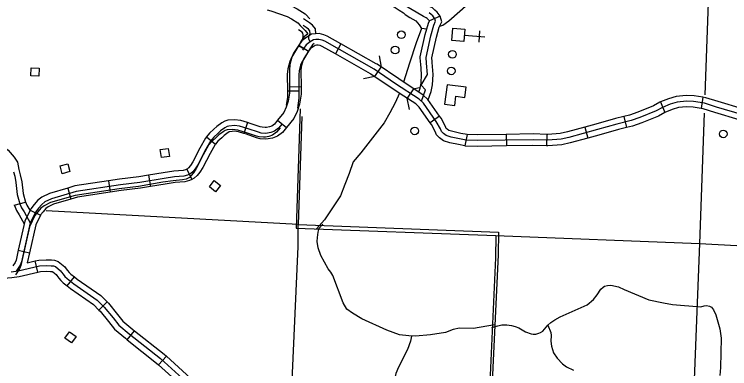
# Model space of a CAD drawing. Extents: x 653372 to 905732, y 627442 to 787275.
# Drawn here: x 830698 to 840008, y 681934 to 686551 of the extents above; entities that cross this region are included whole.
import ezdxf

# ---------------------------------------------------------------- set-up
doc = ezdxf.new("R2010")
doc.units = 0
for name, color, linetype in [('Level 2', 7, 'Continuous'), ('Level 32', 7, 'Continuous'), ('Level 35', 7, 'Continuous'), ('Level 38', 7, 'Continuous'), ('Level 45', 7, 'Continuous'), ('Level 5', 7, 'Continuous'), ('Level 56', 7, 'Continuous'), ('Level 57', 7, 'Continuous'), ('Level 58', 7, 'Continuous')]:
    doc.layers.add(name, color=color, linetype=linetype)

msp = doc.modelspace()

# ---------------------------------------------------------------- linework, layer by layer
at = {"layer": 'Level 2'}
for points in [[(834418.4, 685319.2), (834366.8, 683765.5), (836964.4, 683670.4), (836958.8, 683377.5), (836855.6, 681087.7), (836820.7, 679994), (836809.2, 679729.2)], [(834441.2, 685218.4), (834392.7, 683810.8), (837001.4, 683712), (836995.5, 683417.9), (836888.9, 681118.3), (836852.5, 680019.8), (836838.8, 679713.9)]]:
    msp.add_lwpolyline(points, dxfattribs=at)
at = {"layer": 'Level 32'}
for p, q in [((834397.7, 686141.5), (834528.4, 686069.2)), ((834400.1, 686150.1), (834526.7, 686069.6)), ((834949.7, 686165), (834876.2, 686035)), ((835388.5, 685739.8), (835472.5, 685863.3)), ((834280.6, 685607.4), (834430.6, 685608.8)), ((835893.7, 685581.7), (835811.9, 685456.7)), ((834253, 685554.3), (834402.3, 685555.8)), ((839108.2, 685409.8), (839163.2, 685270.9)), ((839659.7, 685470.3), (839635.5, 685322.9)), ((836233.2, 685224.5), (836111.6, 685137.8)), ((838630.4, 685220.5), (838666.4, 685075.5)), ((833731.4, 685141.3), (833686.3, 684998.2)), ((834125.5, 685171.3), (834242.2, 685077.1)), ((838121.9, 685080.9), (838161.1, 684936.8)), ((833199.1, 684953.3), (833314.7, 684857.7)), ((836590.9, 684983.5), (836561.3, 684837.1)), ((837100.4, 684986.2), (837102.8, 684836.8)), ((837629.3, 684986.9), (837625.2, 684837.6)), ((832941.7, 684532.6), (833009.3, 684398.7)), ((831922.5, 684380.3), (831944.6, 684232)), ((832443.8, 684454.7), (832468.6, 684306.7)), ((831393.1, 684287.8), (831435, 684143.7)), ((830902.7, 683997.7), (831037.6, 683932.1)), ((830749.7, 683477.2), (830896.1, 683444.5)), ((831005.9, 683192.3), (830971.9, 683338.4)), ((831387.9, 683012.3), (831481.5, 683129.5)), ((831800.4, 682698.6), (831906.6, 682804.5)), ((832168.1, 682310.6), (832261.3, 682428.1)), ((832576.7, 681983.8), (832677.1, 682095.2))]:
    msp.add_line(p, q, dxfattribs=at)
for points in [[(834949.7, 686165), (834770.5, 686266.3), (834726.3, 686284.6), (834666.1, 686299.1), (834618, 686295.6), (834566.3, 686291.5), (834504.7, 686252), (834440.7, 686204.5), (834402.3, 686149.8), (834397.7, 686141.5)], [(834519.7, 686297.1), (834470.4, 686258.4), (834432.5, 686204.6), (834416.9, 686176.5), (834400.1, 686150.1)], [(834397.7, 686141.5), (834303.7, 685988.3), (834283.2, 685937.6), (834256.3, 685840.3), (834250.7, 685768.3), (834253, 685554.3)], [(834400.1, 686150.1), (834332.1, 686043.3), (834311.5, 685992.4), (834284.3, 685894.7), (834278.7, 685822.4), (834280.6, 685607.4)], [(840178.6, 685240.2), (839838.3, 685341.7), (839680.4, 685391.2), (839539.4, 685414.3), (839444.2, 685418.4), (839326.8, 685408.2), (839234.7, 685379.5), (839131.9, 685338.8), (839050.3, 685292.1), (838839.4, 685205.5), (838724, 685166.8), (838541.5, 685121.4), (838286.9, 685048.4), (837915.2, 684947.3), (837813.7, 684923), (837641.9, 684911.8), (837448.6, 684917.1), (836722.1, 684905.3), (836580.6, 684909.4), (836493.9, 684926.9), (836384.3, 684950.5), (836318.2, 684971.5), (836282.1, 684997), (836255.7, 685023.7), (836243, 685056.8), (836190, 685156.4), (836022.2, 685391.6), (835969.2, 685443.1), (835659.4, 685645.8), (835379.4, 685836.2), (834737.7, 686199), (834703.1, 686213.4), (834659.9, 686223.8), (834623.7, 686221.2), (834590.9, 686218.5), (834547.2, 686190.5), (834494.9, 686151.7), (834465.7, 686110.2), (834451, 686083.7)], [(834602.2, 686171.2), (834580.3, 686154), (834559.7, 686124.8), (834545.9, 686099.8), (834526.7, 686069.6)], [(834876.2, 686035), (834704.9, 686131.8), (834679.9, 686142.2), (834653.7, 686148.5), (834629.4, 686146.7), (834615.5, 686145.6), (834589.6, 686129), (834549.1, 686098.9), (834529.1, 686070.5), (834528.4, 686069.2)], [(835407.3, 685906.2), (834949.7, 686165)], [(834528.4, 686069.2), (834437.1, 685919.8), (834424.9, 685889.6), (834404.1, 685814.4), (834400.2, 685763.3), (834402.3, 685555.8)], [(834526.7, 686069.6), (834466, 685974.3), (834453.7, 685944), (834432.7, 685868.5), (834428.7, 685817.2), (834430.6, 685608.8)], [(835333.8, 685776.2), (834876.2, 686035)], [(835848.4, 685611.4), (835700.8, 685708), (835418.9, 685899.7), (835407.3, 685906.2)], [(835766.6, 685486.4), (835617.9, 685583.7), (835340, 685772.8), (835333.8, 685776.2)], [(834280.6, 685607.4), (834281.4, 685524), (834263.8, 685417.4), (834237.8, 685340.8), (834206.1, 685271.1), (834125.5, 685171.3)], [(834430.6, 685608.8), (834431.5, 685512.4), (834409.8, 685380.8), (834377.4, 685285.5), (834334.8, 685191.7), (834242.2, 685077.1)], [(836233.2, 685224.5), (836079.1, 685440.6), (836016, 685501.7), (835848.4, 685611.4)], [(834253, 685554.3), (834253.8, 685471.2), (834236.4, 685365)], [(834402.3, 685555.8), (834403.3, 685459.9), (834381.8, 685328.8)], [(839659.7, 685470.3), (839547.1, 685488.7), (839442.5, 685493.2), (839312.3, 685481.9), (839209.8, 685449.9), (839108.2, 685409.8)], [(836111.6, 685137.8), (835965.4, 685342.7), (835922.3, 685384.5), (835766.6, 685486.4)], [(839108.2, 685409.8), (839099.5, 685406.3), (839017.4, 685359.4), (838813.3, 685275.5), (838703.1, 685238.5), (838630.4, 685220.5)], [(840173, 685319.8), (839860.1, 685413.1), (839697.7, 685464), (839659.7, 685470.3)], [(839635.5, 685322.9), (839531.7, 685339.9), (839445.8, 685343.6), (839341.3, 685334.5), (839259.6, 685309), (839163.2, 685270.9)], [(840130.3, 685176.7), (839816.4, 685270.3), (839663.1, 685318.3), (839635.5, 685322.9)], [(836590.9, 684983.5), (836509.2, 685000), (836403.5, 685022.7), (836351.9, 685039.1), (836330.6, 685054.2), (836319.8, 685065.1), (836311.1, 685087.8), (836253.7, 685195.8), (836233.2, 685224.5)], [(838630.4, 685220.5), (838522.2, 685193.6), (838266.8, 685120.3), (838121.9, 685080.9)], [(839164.4, 685271.4), (839083.1, 685224.9), (838865.5, 685135.5), (838744.9, 685095), (838666.4, 685075.5)], [(834183.5, 685122.7), (834134.7, 685066.4), (834086.1, 685028.5), (834038.1, 685011.2), (833991.4, 685002.9), (833966.8, 684999.9), (833909.5, 685004.1), (833874.3, 685013.7), (833743.1, 685059), (833629.9, 685094.6), (833564.2, 685102.6), (833491.5, 685095.6), (833466.9, 685089), (833439.5, 685073.3), (833382, 685030.9), (833348, 684998.3), (833294, 684950.4), (833249.5, 684896.7), (833179.9, 684772.6), (833086, 684590.9), (833051.6, 684536.9), (833022.1, 684500.3), (832997.4, 684476.7), (832953.7, 684454.6), (832906.7, 684442.5)], [(833731.4, 685141.3), (833645.8, 685168.2), (833565.1, 685178), (833478.2, 685169.6), (833438, 685158.9), (833398.5, 685136.2), (833333.6, 685088.5), (833297.1, 685053.4), (833239.8, 685002.6), (833199.1, 684953.3)], [(834125.5, 685171.3), (834082.8, 685121), (834049.5, 685095.1), (834018.6, 685083.9), (833980.3, 685077.1), (833965.1, 685075.2), (833922.2, 685078.4), (833896.4, 685085.4), (833766.6, 685130.2), (833731.4, 685141.3)], [(836561.3, 684837.1), (836478.7, 684853.8), (836365.1, 684878.2), (836284.5, 684903.8), (836233.7, 684939.9), (836191.6, 684982.3), (836174.9, 685025.8), (836126.4, 685117), (836111.6, 685137.8)], [(834156.9, 685071.5), (834108.4, 685015.4), (834060, 684977.6), (834012.2, 684960.4), (833965.7, 684952), (833941.3, 684949), (833884.2, 684953.1), (833849.1, 684962.6), (833718.4, 685007.5), (833605.7, 685042.9), (833540.2, 685050.7), (833467.9, 685043.6), (833443.4, 685037), (833416.1, 685021.4), (833358.9, 684979.2), (833325.1, 684946.6), (833271.4, 684898.8), (833227.2, 684845.3), (833158.1, 684721.7), (833064.8, 684540.6), (833030.5, 684486.9), (833001.3, 684450.3), (832976.7, 684426.8), (832933.3, 684404.8), (832886.4, 684392.7)], [(833686.3, 684998.2), (833614, 685021), (833563.2, 685027.1), (833504.9, 685021.5), (833495.7, 685019), (833480.5, 685010.3), (833430.4, 684973.4), (833398.9, 684943.2), (833348.1, 684898.1), (833314.7, 684857.7)], [(834242.2, 685077.1), (834186.6, 685011.7), (834122.7, 684962), (834057.5, 684938.5), (834002.4, 684928.6), (833968.6, 684924.6), (833896.7, 684929.8), (833852.1, 684942), (833719.6, 684987.7), (833686.3, 684998.2)], [(838121.9, 685080.9), (837896.7, 685019.7), (837802.5, 684997.1), (837640.5, 684986.6), (837629.3, 684986.9)], [(838666.4, 685075.5), (838560.8, 685049.3), (838307, 684976.4), (838161.1, 684936.8)], [(833199.1, 684953.3), (833187.4, 684939.2), (833113.9, 684808.2), (833021, 684628.4), (832990.5, 684580.7), (832966.8, 684551.1), (832953.7, 684538.6), (832941.7, 684532.6)], [(837100.4, 684986.2), (836722.6, 684980), (836589.1, 684983.9), (836590.8, 684983.5)], [(837629.3, 684986.9), (837449, 684991.8), (837100.4, 684986.2)], [(838161.1, 684936.8), (837933.7, 684875), (837824.9, 684848.9), (837643.3, 684837.1), (837625.2, 684837.6)], [(833314.7, 684857.7), (833311.7, 684854.1), (833246, 684737), (833151.1, 684553.4), (833112.6, 684493.1), (833077.5, 684449.4), (833041.1, 684414.7), (833009.3, 684398.7)], [(837102.8, 684836.8), (836721.6, 684830.6), (836572.1, 684834.9), (836561.3, 684837.1)], [(837625.2, 684837.6), (837448.1, 684842.4), (837102.8, 684836.8)], [(832941.7, 684532.6), (832927.2, 684525.2), (832894.2, 684516.8), (832776.4, 684507.2), (832637.1, 684487), (832443.8, 684454.7)], [(832886.4, 684392.7), (832765.1, 684382.7), (832629.6, 684362.9), (832312.9, 684309.5), (832062.5, 684277.5), (831490.1, 684191.2), (831169.5, 684097.6), (831085.1, 684056), (831043.8, 684023.6), (831003.3, 683975.8), (830965.3, 683927.9), (830895.1, 683783.1), (830783, 683278.5), (830764.4, 683236), (830713.7, 683156.7)], [(832906.7, 684442.5), (832784.8, 684432.7), (832648.7, 684412.9), (832330.6, 684359.7), (832079.1, 684327.9), (831504.1, 684241.9), (831181.9, 684148.4), (831097.2, 684106.7), (831055.6, 684074.1), (831014.9, 684026.2), (830976.6, 683978.2), (830905.9, 683832.8), (830792.8, 683326.2), (830774, 683283.5), (830723, 683203.9)], [(831922.5, 684380.3), (831488, 684315.3), (831393.1, 684287.8)], [(832443.8, 684454.7), (832319.7, 684433.9), (832068.8, 684402.2), (831922.5, 684380.3)], [(833009.3, 684398.7), (832980.3, 684384), (832919.2, 684368.3), (832793.2, 684358.1), (832660.3, 684338.8), (832468.6, 684306.7)], [(831393.1, 684287.8), (831154.7, 684218.5), (831057, 684170.5), (831003.4, 684128.4), (830957, 684073.8), (830912.8, 684018.4), (830902.7, 683997.7)], [(832468.6, 684306.7), (832341.5, 684285.4), (832089.3, 684253.6), (831944.6, 684232)], [(831944.6, 684232), (831520.2, 684168.5), (831435, 684143.7)], [(831435, 684143.7), (831209.2, 684078.2), (831137.3, 684042.8), (831107.9, 684019.8), (831072.8, 683978.5), (831040.4, 683937.9), (831037.6, 683932.1)], [(830902.7, 683997.7), (830834.6, 683857.7), (830749.7, 683477.2)], [(831037.6, 683932.1), (830977.2, 683807.9), (830896.1, 683444.5)], [(830749.7, 683477.2), (830721.2, 683349.6), (830707.7, 683319), (830678.3, 683273.1)], [(830896.1, 683444.5), (830866.9, 683313.9)], [(830971.9, 683338.4), (831018, 683349.1), (831114.3, 683353.6), (831183.3, 683350.1), (831221.1, 683346), (831271.1, 683332.2), (831355.9, 683260), (831372.6, 683235.1), (831390.9, 683212.2), (831411.9, 683188.7), (831434.3, 683167.2), (831481.5, 683129.5)], [(830658.8, 683196.5), (830746.9, 683208.9), (831028.3, 683274.5), (831114.2, 683278.5), (831177.4, 683275.3), (831207, 683272.1), (831235.1, 683264.3), (831299.4, 683209.6), (831312, 683190.8), (831333.6, 683163.7), (831357.9, 683136.6), (831384.8, 683110.7), (831472.4, 683040.8), (831777.2, 682828.1), (831869.4, 682735.6), (831983.9, 682594.9), (832057.6, 682503), (832191.5, 682387.8), (832598.8, 682064.8), (832887.3, 681804.8)], [(830866.9, 683313.9), (830971.9, 683338.4)], [(830472.4, 683110), (830562.4, 683114.5), (830666.7, 683121.9), (830760.6, 683135.1), (831005.9, 683192.3)], [(831005.9, 683192.3), (831038.7, 683199.9), (831114, 683203.4), (831171.4, 683200.5), (831192.9, 683198.2), (831199.1, 683196.5), (831242.9, 683159.3), (831251.4, 683146.4), (831276.3, 683115.3), (831303.8, 683084.5), (831335.3, 683054.3), (831387.9, 683012.3)], [(831481.5, 683129.5), (831517.3, 683100.9), (831825.6, 682885.8), (831906.6, 682804.5)], [(831387.9, 683012.3), (831427.5, 682980.7), (831728.8, 682770.4), (831800.4, 682698.6)], [(831906.6, 682804.5), (831925.2, 682785.9), (832042.2, 682642.1), (832111.8, 682555.3), (832239.3, 682445.6), (832261.3, 682428.1)], [(831800.4, 682698.6), (831813.6, 682685.3), (831925.5, 682547.8), (832003.4, 682450.7), (832143.7, 682329.9), (832168.1, 682310.6)], [(832261.3, 682428.1), (832647.2, 682122.1), (832677.1, 682095.2)], [(832168.1, 682310.6), (832550.3, 682007.5), (832576.7, 681983.8)], [(832677.1, 682095.2), (832938.2, 681859.8), (833067.5, 681736.7)], [(832576.7, 681983.8), (832836.3, 681749.7), (832964, 681628.1)]]:
    msp.add_lwpolyline(points, dxfattribs=at)
at = {"layer": 'Level 35'}
for points in [[(839269.5, 687670.1), (839208.6, 687636), (839109.7, 687579.2), (838749, 687465.4), (838677.3, 687446.2), (838484.7, 687356.5), (838386.1, 687325.6), (838008.7, 687227.8), (837271, 686953.3), (836977, 686858.7), (836819.5, 686795.5), (836704.7, 686741.9), (836603.8, 686681.1), (836351.5, 686462.4), (836274.8, 686403.9), (836229.3, 686391.4)], [(834489.9, 687183.8), (834689.5, 687163.5), (834817.6, 687139.5), (834926.2, 687109.7), (835025.5, 687048.7), (835257.3, 686887.2), (835363.9, 686810.1), (835515.8, 686721.1), (835642.8, 686648.2), (835705.4, 686604.8), (835761.9, 686568), (835783.7, 686548.2), (835846.5, 686511.2), (835925, 686464.2), (835968.4, 686415), (835998, 686364.1), (835928.8, 686178.4), (835841.2, 685912.4), (835763.9, 685666.7)], [(836065.5, 686358.7), (835998, 686364.1)], [(835712.5, 685521.8), (835655.3, 685399.2), (835584, 685267.8), (835510, 685138.9), (835389.4, 684979.1), (835210.1, 684744.9), (835108.6, 684628.3), (835058.1, 684476.7), (834998.1, 684332.1), (834942.3, 684187.4), (834735.5, 683875), (834632.6, 683755.8)], [(836947.2, 682507.2), (836675, 682458), (836490.5, 682461.6), (836410.5, 682443.7), (836309.2, 682407.1), (836115.3, 682373.7), (835920.6, 682356.5), (835833.8, 682360.7), (835709.4, 682374.5), (835544.6, 682433.9), (835221.6, 682583.6), (835098.9, 682656.5), (835024.9, 682711.6), (834979.1, 682790.4), (834842.5, 683149.8), (834818.2, 683193.3), (834784.9, 683236.8), (834685.6, 683409.5), (834652.1, 683510.1), (834641.3, 683592.4), (834642, 683642.4), (834653.9, 683714.4), (834667.6, 683764.2), (834715.3, 683818.2)], [(836911.9, 682470.8), (836991, 682493.1), (837044.7, 682503.5), (837106.3, 682506.9), (837169.8, 682498.2), (837217.3, 682485.8), (837265.8, 682465.3), (837351.6, 682413.6), (837424.8, 682386.9), (837449.6, 682382.6), (837485.4, 682384.2), (837524.2, 682394.8), (837548.1, 682404.5), (837576.2, 682424.2), (837640.5, 682499.3), (837678.6, 682533.8), (837732.6, 682571.1), (837800.5, 682608.3), (838152.7, 682768.2), (838233.9, 682836.1), (838284.2, 682894.4), (838330.6, 682969.8), (838359.7, 682997.4), (838380.7, 683010.1), (838416.6, 683019.7), (838459.3, 683024.2), (838560.3, 683000.2), (838636.5, 682966.5), (838958, 682830.8), (839146, 682791), (839266, 682772), (839634.1, 682740.6), (839675, 682755.1), (839705.8, 682758.8), (839744.5, 682750.4), (839772.1, 682735.2), (839797.6, 682703), (839829.6, 682634.8), (839879.4, 682451.8), (839896, 682332.9), (839886.8, 681947.8), (839878.8, 681845.2)], [(837640.5, 682499.3), (837681.2, 682407.1), (837684.8, 682366.2), (837681.1, 682294.4), (837689.3, 682228.5), (837715.2, 682141.4), (837762.1, 682072.1), (837830.9, 681999.6), (837885.1, 681958.1), (837975, 681915.3)], [(835867.9, 682359), (835855.8, 682291.3), (835815.4, 682184.7), (835698.5, 681953), (835662.4, 681872.4), (835624, 681694.6), (835583.6, 681583), (835449.2, 681320.5), (835410.9, 681220.9), (835311.3, 680944.9), (835270, 680774.2), (835269.1, 680562.9), (835291, 680204.1), (835326.4, 680031.3), (835358.8, 679920.7), (835486, 679601.4), (835507.6, 679508.9), (835502.6, 679432.9), (835480.6, 679356.1), (835315.1, 679078), (835264.8, 678975.6), (835231.3, 678863.9)]]:
    msp.add_lwpolyline(points, dxfattribs=at)
at = {"layer": 'Level 38'}
for points in [[(835444.5, 686010), (835472.5, 685863.3)], [(835388.5, 685739.8), (835241.8, 685711.8)], [(835893.7, 685581.7), (835966.3, 685595.2)], [(835842.4, 685310.5), (835811.9, 685456.7)]]:
    msp.add_lwpolyline(points, dxfattribs=at)
at = {"layer": 'Level 45'}
for p, q in [((836240.3, 686526.6), (836101.3, 686466.9)), ((830698.4, 684063.7), (830842.9, 684103.7))]:
    msp.add_line(p, q, dxfattribs=at)
for points in [[(836239.9, 686410.6), (836260.7, 686454.7), (836240.3, 686526.6), (836199.6, 686579.5), (836172.9, 686604.3), (836139.9, 686633.9), (836090.7, 686655.2), (836005.8, 686706.2), (835904.6, 686767.3), (835827, 686818.9)], [(834021.2, 686753.5), (834076, 686740.8), (834307.7, 686661.4), (834380.1, 686623.2), (834484, 686556.7), (834490.2, 686550.1)], [(833987.4, 686607.4), (834034.7, 686596.4), (834248, 686523.3), (834304.6, 686493.4), (834387, 686440.8), (834419.6, 686405.5)], [(836101.3, 686466.9), (836072.1, 686494.1), (836058.3, 686506.5), (836022.3, 686522), (835928.7, 686578.3), (835824.6, 686641.1), (835744.3, 686694.6)], [(834490.2, 686550.1), (834545, 686490.8)], [(835997.7, 685417.8), (836050.9, 685566.9), (835992, 685625.5), (836073.8, 685767.1), (836061.5, 685915.8), (836057.1, 685989.9), (836118.9, 686271.1), (836157, 686409.9), (836181.2, 686461.3), (836172.4, 686492.4), (836144.2, 686529), (836122.5, 686549.2), (836099.1, 686570.2)], [(834621.9, 686295.9), (834616.4, 686363.4), (834580, 686409.2), (834539.8, 686440.2), (834460.5, 686493.1)], [(835986, 685927.7), (835982, 685995.8), (836046.3, 686289.1), (836086.7, 686435.9), (836101.3, 686466.9)], [(834453.8, 686214.2), (834455.8, 686283.9), (834453.1, 686306.4), (834445.4, 686316.2), (834398.4, 686349.5)], [(834419.6, 686405.5), (834482.2, 686337.6)], [(834547.2, 686190.5), (834537.2, 686216.6), (834532.3, 686232.9), (834529.4, 686243.7), (834529.9, 686264.1), (834547, 686295.9), (834543.8, 686334.7), (834527.2, 686355.6), (834496.7, 686379.1), (834456.6, 686405)], [(834482.2, 686337.6), (834519.7, 686297.1)], [(836135.1, 685936.5), (836132.3, 685984), (836191.4, 686253.2), (836227.3, 686383.9), (836239.9, 686410.6)], [(835961.1, 685537.6), (835978.7, 685586.7), (835991.4, 685652.2), (835999, 685766.5), (835987, 685910.6), (835986, 685927.7)], [(836083.1, 685434.9), (836123.1, 685547.1), (836139.8, 685632.9), (836148.7, 685767.7), (836136, 685921.1), (836135.1, 685936.5)], [(830593.2, 685094), (830579, 684959.8), (830568.3, 684903), (830559.6, 684857), (830555.1, 684831.7), (830618.4, 684782.6), (830694.9, 684687.7), (830740.7, 684624.7), (830755.2, 684529.1)], [(830686.4, 684497.5), (830703.1, 684441.7), (830720.2, 684357.6), (830737.7, 684202.9), (830770.9, 684082.7), (830793.9, 684027.9), (830826.7, 683976.5), (830905.9, 683832.8)], [(830755.2, 684529.1), (830775.9, 684460), (830794.4, 684369.3), (830811.6, 684217.2), (830842.9, 684103.7)], [(830842, 684107.2), (830860.5, 684062.8), (830902.5, 683997.2)], [(830698.4, 684063.7), (830699.9, 684058.1), (830727.2, 683993), (830762.2, 683938.2), (830826.5, 683821.5)]]:
    msp.add_lwpolyline(points, dxfattribs=at)
at = {"layer": 'Level 5'}
for points in [[(839738.9, 686945.6), (839685.7, 685502.9)], [(839676.9, 685264.4), (839614.3, 683565.4)], [(834392.7, 683810.8), (831113.5, 683990.5)], [(834169.3, 678582.1), (834391.1, 683525.2), (834392.7, 683810.8)], [(836964.4, 683670.4), (839614.3, 683565.4)], [(839614.3, 683565.4), (839406.6, 678244.4)], [(839614.3, 683565.4), (844804.5, 683286.5)]]:
    msp.add_lwpolyline(points, dxfattribs=at)
at = {"layer": 'Level 56'}
for points in [[(830913.1, 685749.5), (830917, 685853.5), (831021.4, 685849.6), (831017.4, 685745.6)], [(832612.5, 684684.9), (832598.6, 684788), (832702, 684802), (832716, 684698.8)], [(831320.5, 684474), (831293.8, 684574.6), (831394.7, 684601.4), (831421.4, 684500.8)], [(833318.5, 684237.5), (833236.7, 684301.9), (833301.3, 684383.9), (833383.1, 684319.5)], [(831357.2, 682329.8), (831418, 682414.3), (831502.8, 682353.4), (831442, 682268.9)]]:
    msp.add_lwpolyline(points, close=True, dxfattribs=at)
for centre in [(835734.8, 686284.9), (835654.5, 686085.5), (836400.4, 686029.4), (836384.9, 685812.9), (835910, 685031.3), (839924.2, 684992.4)]:
    msp.add_circle(centre, 49.8, dxfattribs=at)
at = {"layer": 'Level 57'}
for p, q in [((836754.1, 686334.6), (836741.9, 686185.7)), ((836822.4, 686254), (836555.2, 686276))]:
    msp.add_line(p, q, dxfattribs=at)
msp.add_lwpolyline([(836407, 686369.3), (836561.9, 686356.6), (836548.6, 686196), (836393.8, 686208.7)], close=True, dxfattribs=at)
at = {"layer": 'Level 58'}
msp.add_lwpolyline([(836330.1, 685632.9), (836297, 685382.1), (836429.2, 685364.7), (836444.9, 685483.3), (836563.4, 685467.7), (836580.8, 685599.8)], close=True, dxfattribs=at)

doc.saveas('drawing.dxf')
